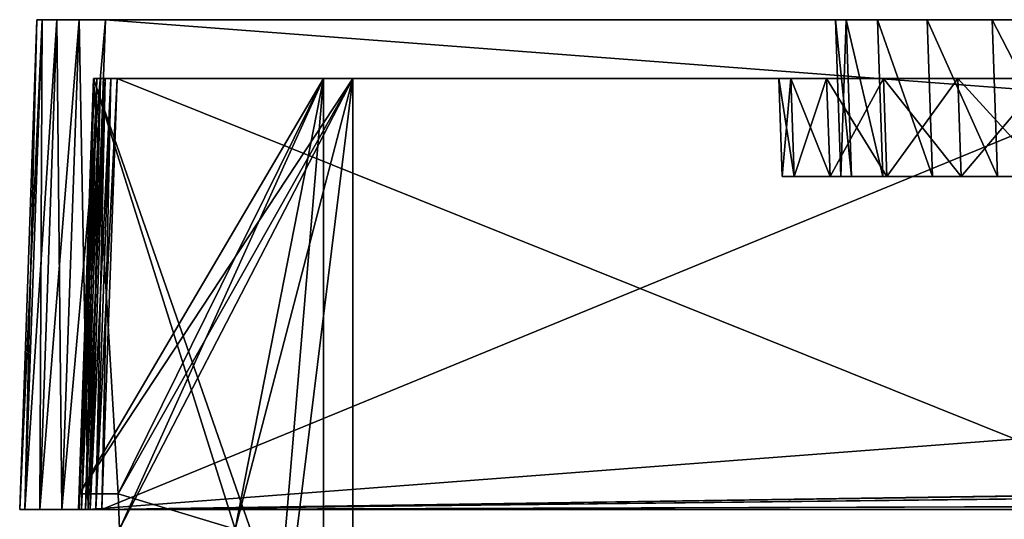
# Model space of a CAD drawing. Header units: millimetres. Extents: x -180 to 180, y -42 to 450.
# Tile 323 of 517: x -168 to -118, y 372 to 397. Entities that reach past the tile are written whole.
import ezdxf

# ---------------------------------------------------------------- set-up
doc = ezdxf.new("R2010")
doc.units = ezdxf.units.MM
doc.header["$LTSCALE"] = 65.185185
for name, color, linetype in [('1891', 7, 'CONTINUOUS'), ('1892', 7, 'CONTINUOUS'), ('1893', 7, 'CONTINUOUS'), ('1894', 7, 'CONTINUOUS'), ('1895', 7, 'CONTINUOUS'), ('1896', 7, 'CONTINUOUS'), ('1899', 7, 'CONTINUOUS'), ('1902', 7, 'CONTINUOUS'), ('1905', 7, 'CONTINUOUS'), ('1909', 7, 'CONTINUOUS'), ('1912', 7, 'CONTINUOUS'), ('1919', 7, 'CONTINUOUS'), ('1938', 7, 'CONTINUOUS'), ('1939', 7, 'CONTINUOUS'), ('1940', 7, 'CONTINUOUS'), ('1941', 7, 'CONTINUOUS'), ('1942', 7, 'CONTINUOUS'), ('1943', 7, 'CONTINUOUS'), ('1944', 7, 'CONTINUOUS'), ('1945', 7, 'CONTINUOUS'), ('1946', 7, 'CONTINUOUS'), ('1947', 7, 'CONTINUOUS'), ('1948', 7, 'CONTINUOUS'), ('1949', 7, 'CONTINUOUS'), ('1950', 7, 'CONTINUOUS'), ('1956', 7, 'CONTINUOUS'), ('1957', 7, 'CONTINUOUS'), ('1958', 7, 'CONTINUOUS'), ('1959', 7, 'CONTINUOUS'), ('1960', 7, 'CONTINUOUS'), ('1961', 7, 'CONTINUOUS'), ('1962', 7, 'CONTINUOUS'), ('1963', 7, 'CONTINUOUS'), ('1964', 7, 'CONTINUOUS'), ('1965', 7, 'CONTINUOUS'), ('1971', 7, 'CONTINUOUS'), ('2028', 7, 'CONTINUOUS'), ('2031', 7, 'CONTINUOUS'), ('2034', 7, 'CONTINUOUS'), ('2035', 7, 'CONTINUOUS'), ('2037', 7, 'CONTINUOUS'), ('2038', 7, 'CONTINUOUS')]:
    doc.layers.add(name, color=color, linetype=linetype)

msp = doc.modelspace()

# ---------------------------------------------------------------- linework, layer by layer
at = {"layer": '1891', "linetype": 'CONTINUOUS'}
for points in [[(-168.5, 372, -8.498), (-168.5, 372, -338.502), (-168.234, 372, -339.841), (-168.5, 372, -8.498)], [(-168.234, 372, -7.159), (-168.5, 372, -8.498), (-168.234, 372, -339.841), (-168.234, 372, -7.159)], [(-167.476, 372, -6.024), (-168.234, 372, -7.159), (-167.476, 372, -340.976), (-167.476, 372, -6.024)], [(-167.476, 372, -340.976), (-168.234, 372, -7.159), (-168.234, 372, -339.841), (-167.476, 372, -340.976)], [(-166.341, 372, -5.266), (-167.476, 372, -6.024), (-166.341, 372, -341.734), (-166.341, 372, -5.266)], [(-166.341, 372, -341.734), (-167.476, 372, -6.024), (-167.476, 372, -340.976), (-166.341, 372, -341.734)], [(-165.002, 372, -5), (-166.341, 372, -5.266), (-165.149, 372, -8.351), (-165.002, 372, -5)], [(-166.341, 372, -5.266), (-166.341, 372, -341.734), (-165.5, 372, -337.801), (-166.341, 372, -5.266)], [(-165.149, 372, -8.351), (-166.341, 372, -5.266), (-165.339, 372, -8.599), (-165.149, 372, -8.351)], [(-165.339, 372, -8.599), (-166.341, 372, -5.266), (-165.459, 372, -8.888), (-165.339, 372, -8.599)], [(-165.459, 372, -8.888), (-166.341, 372, -5.266), (-165.5, 372, -9.199), (-165.459, 372, -8.888)], [(-165.5, 372, -9.199), (-166.341, 372, -5.266), (-165.5, 372, -337.801), (-165.5, 372, -9.199)], [(-166.341, 372, -341.734), (-165.002, 372, -342), (-165.5, 372, -337.801), (-166.341, 372, -341.734)], [(-165.5, 372, -337.801), (-165.002, 372, -342), (-165.459, 372, -338.111), (-165.5, 372, -337.801)], [(-165.459, 372, -338.111), (-165.002, 372, -342), (-165.339, 372, -338.401), (-165.459, 372, -338.111)], [(-165.339, 372, -338.401), (-165.002, 372, -342), (-165.149, 372, -338.649), (-165.339, 372, -338.401)], [(-164.901, 372, -8.161), (-165.002, 372, -5), (-165.149, 372, -8.351), (-164.901, 372, -8.161)], [(-165.149, 372, -338.649), (-165.002, 372, -342), (-164.901, 372, -338.839), (-165.149, 372, -338.649)], [(165.002, 372, -5), (-165.002, 372, -5), (164.301, 372, -8), (165.002, 372, -5)], [(164.301, 372, -8), (-165.002, 372, -5), (-164.301, 372, -8), (164.301, 372, -8)], [(-164.301, 372, -8), (-165.002, 372, -5), (-164.612, 372, -8.041), (-164.301, 372, -8)], [(-164.612, 372, -8.041), (-165.002, 372, -5), (-164.901, 372, -8.161), (-164.612, 372, -8.041)], [(-165.002, 372, -342), (165.002, 372, -342), (-164.301, 372, -339), (-165.002, 372, -342)], [(-164.901, 372, -338.839), (-165.002, 372, -342), (-164.611, 372, -338.959), (-164.901, 372, -338.839)], [(-164.611, 372, -338.959), (-165.002, 372, -342), (-164.301, 372, -339), (-164.611, 372, -338.959)], [(-164.301, 372, -339), (165.002, 372, -342), (164.301, 372, -339), (-164.301, 372, -339)]]:
    msp.add_3dface(points, dxfattribs=at)
at = {"layer": '1892', "linetype": 'CONTINUOUS'}
for points in [[(-168.5, 372, -338.502), (-168.5, 372, -8.498), (-167.627, 397, -337.629), (-168.5, 372, -338.502)], [(-167.627, 397, -337.629), (-168.5, 372, -8.498), (-167.627, 397, -9.371), (-167.627, 397, -337.629)]]:
    msp.add_3dface(points, dxfattribs=at)
at = {"layer": '1893', "linetype": 'CONTINUOUS'}
for points in [[(-167.627, 397, -337.629), (-167.627, 397, -9.371), (-167.361, 397, -8.032), (-167.627, 397, -337.629)], [(-167.627, 397, -337.629), (-167.361, 397, -8.032), (-167.361, 397, -338.968), (-167.627, 397, -337.629)], [(-167.361, 397, -8.032), (-166.603, 397, -6.897), (-167.361, 397, -338.968), (-167.361, 397, -8.032)], [(-167.361, 397, -338.968), (-166.603, 397, -6.897), (-166.603, 397, -340.103), (-167.361, 397, -338.968)], [(-166.603, 397, -6.897), (-165.468, 397, -6.139), (-166.603, 397, -340.103), (-166.603, 397, -6.897)], [(-166.603, 397, -340.103), (-165.468, 397, -6.139), (-165.468, 397, -340.861), (-166.603, 397, -340.103)], [(-165.468, 397, -6.139), (-164.129, 397, -5.873), (-165.468, 397, -340.861), (-165.468, 397, -6.139)], [(-165.468, 397, -340.861), (-164.129, 397, -5.873), (-164.129, 397, -341.127), (-165.468, 397, -340.861)], [(-164.129, 397, -5.873), (164.129, 397, -5.873), (-115.022, 397, -47.171), (-164.129, 397, -5.873)], [(-164.129, 397, -341.127), (-164.129, 397, -5.873), (-126.329, 397, -58.477), (-164.129, 397, -341.127)], [(-126.329, 397, -58.477), (-164.129, 397, -5.873), (-124.731, 397, -54.62), (-126.329, 397, -58.477)], [(-124.731, 397, -54.62), (-164.129, 397, -5.873), (-122.189, 397, -51.307), (-124.731, 397, -54.62)], [(-122.189, 397, -51.307), (-164.129, 397, -5.873), (-118.877, 397, -48.767), (-122.189, 397, -51.307)], [(-118.877, 397, -48.767), (-164.129, 397, -5.873), (-115.022, 397, -47.171), (-118.877, 397, -48.767)], [(164.129, 397, -341.127), (-164.129, 397, -341.127), (115.022, 397, -299.829), (164.129, 397, -341.127)], [(-126.873, 397, -62.617), (-164.129, 397, -341.127), (-126.329, 397, -58.477), (-126.873, 397, -62.617)], [(-164.129, 397, -341.127), (-126.873, 397, -62.617), (-126.873, 397, -284.383), (-164.129, 397, -341.127)], [(115.022, 397, -299.829), (-164.129, 397, -341.127), (110.883, 397, -300.373), (115.022, 397, -299.829)], [(110.883, 397, -300.373), (-164.129, 397, -341.127), (-110.883, 397, -300.373), (110.883, 397, -300.373)], [(-110.883, 397, -300.373), (-164.129, 397, -341.127), (-115.023, 397, -299.828), (-110.883, 397, -300.373)], [(-115.023, 397, -299.828), (-164.129, 397, -341.127), (-118.878, 397, -298.232), (-115.023, 397, -299.828)], [(-118.878, 397, -298.232), (-164.129, 397, -341.127), (-122.189, 397, -295.693), (-118.878, 397, -298.232)], [(-122.189, 397, -295.693), (-164.129, 397, -341.127), (-124.73, 397, -292.382), (-122.189, 397, -295.693)], [(-124.73, 397, -292.382), (-164.129, 397, -341.127), (-126.328, 397, -288.524), (-124.73, 397, -292.382)], [(-126.328, 397, -288.524), (-164.129, 397, -341.127), (-126.873, 397, -284.383), (-126.328, 397, -288.524)]]:
    msp.add_3dface(points, dxfattribs=at)
at = {"layer": '1894', "linetype": 'CONTINUOUS'}
for points in [[(-126.873, 397, -284.383), (-126.873, 397, -62.617), (-126.594, 389, -284.103), (-126.873, 397, -284.383)], [(-126.873, 397, -62.617), (-126.594, 389, -62.897), (-126.594, 389, -284.103), (-126.873, 397, -62.617)]]:
    msp.add_3dface(points, dxfattribs=at)
at = {"layer": '1895', "linetype": 'CONTINUOUS'}
for points in [[(-129.594, 389, -62.195), (-129.594, 389, -284.805), (-128.971, 389, -289.538), (-129.594, 389, -62.195)], [(-128.971, 389, -57.46), (-129.594, 389, -62.195), (-128.971, 389, -289.538), (-128.971, 389, -57.46)], [(-127.145, 389, -53.051), (-128.971, 389, -57.46), (-127.146, 389, -293.947), (-127.145, 389, -53.051)], [(-127.146, 389, -293.947), (-128.971, 389, -57.46), (-128.971, 389, -289.538), (-127.146, 389, -293.947)], [(-126.594, 389, -284.103), (-127.145, 389, -53.051), (-127.146, 389, -293.947), (-126.594, 389, -284.103)], [(-126.594, 389, -284.103), (-127.146, 389, -293.947), (-126.049, 389, -288.244), (-126.594, 389, -284.103)], [(-127.146, 389, -293.947), (-124.241, 389, -297.735), (-126.049, 389, -288.244), (-127.146, 389, -293.947)], [(-126.594, 389, -284.103), (-126.594, 389, -62.897), (-127.145, 389, -53.051), (-126.594, 389, -284.103)], [(-127.145, 389, -53.051), (-126.594, 389, -62.897), (-126.049, 389, -58.757), (-127.145, 389, -53.051)], [(-124.241, 389, -49.264), (-127.145, 389, -53.051), (-124.453, 389, -54.902), (-124.241, 389, -49.264)], [(-124.453, 389, -54.902), (-127.145, 389, -53.051), (-126.049, 389, -58.757), (-124.453, 389, -54.902)], [(-126.049, 389, -288.244), (-124.241, 389, -297.735), (-124.453, 389, -292.099), (-126.049, 389, -288.244)], [(-121.913, 389, -51.591), (-124.241, 389, -49.264), (-124.453, 389, -54.902), (-121.913, 389, -51.591)], [(-124.453, 389, -292.099), (-124.241, 389, -297.735), (-121.913, 389, -295.409), (-124.453, 389, -292.099)], [(-120.454, 389, -46.358), (-124.241, 389, -49.264), (-121.913, 389, -51.591), (-120.454, 389, -46.358)], [(-124.241, 389, -297.735), (-120.452, 389, -300.643), (-121.913, 389, -295.409), (-124.241, 389, -297.735)], [(-118.601, 389, -49.049), (-120.454, 389, -46.358), (-121.913, 389, -51.591), (-118.601, 389, -49.049)], [(-121.913, 389, -295.409), (-120.452, 389, -300.643), (-118.602, 389, -297.951), (-121.913, 389, -295.409)], [(-116.041, 389, -44.53), (-120.454, 389, -46.358), (-118.601, 389, -49.049), (-116.041, 389, -44.53)], [(-120.452, 389, -300.643), (-116.039, 389, -302.471), (-118.602, 389, -297.951), (-120.452, 389, -300.643)], [(-118.602, 389, -297.951), (-116.039, 389, -302.471), (-114.744, 389, -299.549), (-118.602, 389, -297.951)], [(-114.743, 389, -47.451), (-116.041, 389, -44.53), (-118.601, 389, -49.049), (-114.743, 389, -47.451)]]:
    msp.add_3dface(points, dxfattribs=at)
at = {"layer": '1896', "linetype": 'CONTINUOUS'}
for points in [[(-129.594, 389, -284.805), (-129.594, 389, -62.195), (-129.768, 394, -284.979), (-129.594, 389, -284.805)], [(-129.594, 389, -62.195), (-129.768, 394, -62.021), (-129.768, 394, -284.979), (-129.594, 389, -62.195)]]:
    msp.add_3dface(points, dxfattribs=at)
at = {"layer": '1899', "linetype": 'CONTINUOUS'}
for points in [[(-153, 394, -77.75), (-153, 394, -64.25), (-164.732, 394, -77.75), (-153, 394, -77.75)], [(-164.732, 394, -77.75), (-153, 394, -64.25), (-164.732, 394, -64.25), (-164.732, 394, -77.75)]]:
    msp.add_3dface(points, dxfattribs=at)
at = {"layer": '1902', "linetype": 'CONTINUOUS'}
for points in [[(-164.732, 394, -282.75), (-153, 394, -282.75), (-153, 394, -269.25), (-164.732, 394, -282.75)], [(-164.732, 394, -269.25), (-164.732, 394, -282.75), (-153, 394, -269.25), (-164.732, 394, -269.25)]]:
    msp.add_3dface(points, dxfattribs=at)
at = {"layer": '1905', "linetype": 'CONTINUOUS'}
for points in [[(-164.732, 394, -267.75), (-129.768, 394, -62.021), (-151.5, 394, -79.25), (-164.732, 394, -267.75)], [(-129.768, 394, -62.021), (-164.732, 394, -267.75), (-151.5, 394, -267.75), (-129.768, 394, -62.021)], [(-151.5, 394, -62.75), (-129.768, 394, -62.021), (-164.732, 394, -62.75), (-151.5, 394, -62.75)], [(-164.732, 394, -62.75), (-129.768, 394, -62.021), (-129.146, 394, -57.287), (-164.732, 394, -62.75)], [(-164.732, 394, -337.032), (-129.768, 394, -284.979), (-151.5, 394, -284.25), (-164.732, 394, -337.032)], [(-129.768, 394, -284.979), (-164.732, 394, -337.032), (-129.145, 394, -289.715), (-129.768, 394, -284.979)], [(-164.732, 394, -79.25), (-164.732, 394, -267.75), (-151.5, 394, -79.25), (-164.732, 394, -79.25)], [(-164.732, 394, -9.968), (-164.732, 394, -62.75), (-110.75, 394, -22), (-164.732, 394, -9.968)], [(-110.75, 394, -22), (-164.732, 394, -62.75), (-94.25, 394, -22), (-110.75, 394, -22)], [(-94.25, 394, -22), (-164.732, 394, -62.75), (-116.214, 394, -44.354), (-94.25, 394, -22)], [(-116.214, 394, -44.354), (-164.732, 394, -62.75), (-120.627, 394, -46.182), (-116.214, 394, -44.354)], [(-120.627, 394, -46.182), (-164.732, 394, -62.75), (-124.415, 394, -49.09), (-120.627, 394, -46.182)], [(-124.415, 394, -49.09), (-164.732, 394, -62.75), (-127.321, 394, -52.878), (-124.415, 394, -49.09)], [(-127.321, 394, -52.878), (-164.732, 394, -62.75), (-129.146, 394, -57.287), (-127.321, 394, -52.878)], [(-164.691, 394, -9.657), (-164.732, 394, -9.968), (-110.75, 394, -8.768), (-164.691, 394, -9.657)], [(-110.75, 394, -8.768), (-164.732, 394, -9.968), (-110.75, 394, -22), (-110.75, 394, -8.768)], [(-164.691, 394, -337.343), (-110.75, 394, -325), (-164.732, 394, -337.032), (-164.691, 394, -337.343)], [(-164.732, 394, -337.032), (-110.75, 394, -325), (-111.479, 394, -303.268), (-164.732, 394, -337.032)], [(-164.732, 394, -284.25), (-164.732, 394, -337.032), (-151.5, 394, -284.25), (-164.732, 394, -284.25)], [(-129.145, 394, -289.715), (-164.732, 394, -337.032), (-127.32, 394, -294.124), (-129.145, 394, -289.715)], [(-127.32, 394, -294.124), (-164.732, 394, -337.032), (-124.416, 394, -297.91), (-127.32, 394, -294.124)], [(-124.416, 394, -297.91), (-164.732, 394, -337.032), (-120.629, 394, -300.817), (-124.416, 394, -297.91)], [(-120.629, 394, -300.817), (-164.732, 394, -337.032), (-116.216, 394, -302.645), (-120.629, 394, -300.817)], [(-116.216, 394, -302.645), (-164.732, 394, -337.032), (-111.479, 394, -303.268), (-116.216, 394, -302.645)], [(-164.571, 394, -9.368), (-164.691, 394, -9.657), (-110.75, 394, -8.768), (-164.571, 394, -9.368)], [(-164.571, 394, -337.632), (-110.75, 394, -325), (-164.691, 394, -337.343), (-164.571, 394, -337.632)], [(-164.381, 394, -9.119), (-164.571, 394, -9.368), (-110.75, 394, -8.768), (-164.381, 394, -9.119)], [(-164.381, 394, -337.881), (-110.75, 394, -325), (-164.571, 394, -337.632), (-164.381, 394, -337.881)], [(-164.132, 394, -8.929), (-164.381, 394, -9.119), (-110.75, 394, -8.768), (-164.132, 394, -8.929)], [(-164.132, 394, -338.071), (-110.75, 394, -325), (-164.381, 394, -337.881), (-164.132, 394, -338.071)], [(-163.843, 394, -8.809), (-164.132, 394, -8.929), (-110.75, 394, -8.768), (-163.843, 394, -8.809)], [(-163.843, 394, -338.191), (-110.75, 394, -325), (-164.132, 394, -338.071), (-163.843, 394, -338.191)], [(-163.532, 394, -8.768), (-163.843, 394, -8.809), (-110.75, 394, -8.768), (-163.532, 394, -8.768)], [(-163.532, 394, -338.232), (-110.75, 394, -325), (-163.843, 394, -338.191), (-163.532, 394, -338.232)], [(-110.75, 394, -338.232), (-110.75, 394, -325), (-163.532, 394, -338.232), (-110.75, 394, -338.232)], [(-129.768, 394, -284.979), (-129.768, 394, -62.021), (-151.5, 394, -284.25), (-129.768, 394, -284.979)], [(-151.5, 394, -79.25), (-129.768, 394, -62.021), (-151.5, 394, -62.75), (-151.5, 394, -79.25)], [(-151.5, 394, -284.25), (-129.768, 394, -62.021), (-151.5, 394, -267.75), (-151.5, 394, -284.25)]]:
    msp.add_3dface(points, dxfattribs=at)
at = {"layer": '1909', "linetype": 'CONTINUOUS'}
for points in [[(-129.594, 389, -62.195), (-128.971, 389, -57.46), (-129.768, 394, -62.021), (-129.594, 389, -62.195)], [(-129.768, 394, -62.021), (-128.971, 389, -57.46), (-129.146, 394, -57.287), (-129.768, 394, -62.021)], [(-128.971, 389, -57.46), (-127.321, 394, -52.878), (-129.146, 394, -57.287), (-128.971, 389, -57.46)], [(-128.971, 389, -57.46), (-127.145, 389, -53.051), (-127.321, 394, -52.878), (-128.971, 389, -57.46)], [(-127.145, 389, -53.051), (-124.241, 389, -49.264), (-127.321, 394, -52.878), (-127.145, 389, -53.051)], [(-124.241, 389, -49.264), (-124.415, 394, -49.09), (-127.321, 394, -52.878), (-124.241, 389, -49.264)], [(-124.241, 389, -49.264), (-120.454, 389, -46.358), (-124.415, 394, -49.09), (-124.241, 389, -49.264)], [(-120.454, 389, -46.358), (-120.627, 394, -46.182), (-124.415, 394, -49.09), (-120.454, 389, -46.358)], [(-120.454, 389, -46.358), (-116.041, 389, -44.53), (-120.627, 394, -46.182), (-120.454, 389, -46.358)], [(-116.041, 389, -44.53), (-116.214, 394, -44.354), (-120.627, 394, -46.182), (-116.041, 389, -44.53)]]:
    msp.add_3dface(points, dxfattribs=at)
at = {"layer": '1912', "linetype": 'CONTINUOUS'}
for points in [[(-129.594, 389, -284.805), (-129.768, 394, -284.979), (-129.145, 394, -289.715), (-129.594, 389, -284.805)], [(-128.971, 389, -289.538), (-129.594, 389, -284.805), (-129.145, 394, -289.715), (-128.971, 389, -289.538)], [(-127.146, 389, -293.947), (-128.971, 389, -289.538), (-129.145, 394, -289.715), (-127.146, 389, -293.947)], [(-127.146, 389, -293.947), (-129.145, 394, -289.715), (-127.32, 394, -294.124), (-127.146, 389, -293.947)], [(-127.146, 389, -293.947), (-127.32, 394, -294.124), (-124.416, 394, -297.91), (-127.146, 389, -293.947)], [(-124.241, 389, -297.735), (-127.146, 389, -293.947), (-124.416, 394, -297.91), (-124.241, 389, -297.735)], [(-124.241, 389, -297.735), (-124.416, 394, -297.91), (-120.629, 394, -300.817), (-124.241, 389, -297.735)], [(-120.452, 389, -300.643), (-124.241, 389, -297.735), (-120.629, 394, -300.817), (-120.452, 389, -300.643)], [(-120.452, 389, -300.643), (-120.629, 394, -300.817), (-116.216, 394, -302.645), (-120.452, 389, -300.643)], [(-116.039, 389, -302.471), (-120.452, 389, -300.643), (-116.216, 394, -302.645), (-116.039, 389, -302.471)]]:
    msp.add_3dface(points, dxfattribs=at)
at = {"layer": '1919', "linetype": 'CONTINUOUS'}
for points in [[(-164.301, 372, -8), (-163.532, 394, -8.768), (-110.75, 394, -8.768), (-164.301, 372, -8)], [(-164.301, 372, -8), (-110.75, 394, -8.768), (-110.75, 372.8, -8.028), (-164.301, 372, -8)], [(164.301, 372, -8), (-164.301, 372, -8), (110.75, 372.8, -8.028), (164.301, 372, -8)], [(-164.301, 372, -8), (109.25, 372.8, -8.028), (110.75, 372.8, -8.028), (-164.301, 372, -8)], [(109.25, 372.8, -8.028), (-164.301, 372, -8), (95.639, 372.8, -8.028), (109.25, 372.8, -8.028)], [(95.639, 372.8, -8.028), (-164.301, 372, -8), (94.361, 372.8, -8.028), (95.639, 372.8, -8.028)], [(94.361, 372.8, -8.028), (-164.301, 372, -8), (-94.361, 372.8, -8.028), (94.361, 372.8, -8.028)], [(-94.361, 372.8, -8.028), (-164.301, 372, -8), (-95.639, 372.8, -8.028), (-94.361, 372.8, -8.028)], [(-95.639, 372.8, -8.028), (-164.301, 372, -8), (-109.25, 372.8, -8.028), (-95.639, 372.8, -8.028)], [(-109.25, 372.8, -8.028), (-164.301, 372, -8), (-110.75, 372.8, -8.028), (-109.25, 372.8, -8.028)]]:
    msp.add_3dface(points, dxfattribs=at)
at = {"layer": '1938', "linetype": 'CONTINUOUS'}
for points in [[(-163.532, 394, -338.232), (-164.301, 372, -339), (-110.75, 372.8, -338.972), (-163.532, 394, -338.232)], [(-110.75, 394, -338.232), (-163.532, 394, -338.232), (-110.75, 372.8, -338.972), (-110.75, 394, -338.232)], [(-164.301, 372, -339), (164.301, 372, -339), (-110.75, 372.8, -338.972), (-164.301, 372, -339)]]:
    msp.add_3dface(points, dxfattribs=at)
at = {"layer": '1939', "linetype": 'CONTINUOUS'}
for points in [[(-165.5, 372, -337.801), (-165.459, 372, -338.111), (-164.732, 394, -337.032), (-165.5, 372, -337.801)], [(-165.459, 372, -338.111), (-165.339, 372, -338.401), (-164.691, 394, -337.343), (-165.459, 372, -338.111)], [(-165.459, 372, -338.111), (-164.691, 394, -337.343), (-164.732, 394, -337.032), (-165.459, 372, -338.111)], [(-165.339, 372, -338.401), (-165.149, 372, -338.649), (-164.571, 394, -337.632), (-165.339, 372, -338.401)], [(-165.339, 372, -338.401), (-164.571, 394, -337.632), (-164.691, 394, -337.343), (-165.339, 372, -338.401)], [(-165.149, 372, -338.649), (-164.901, 372, -338.839), (-164.381, 394, -337.881), (-165.149, 372, -338.649)], [(-165.149, 372, -338.649), (-164.381, 394, -337.881), (-164.571, 394, -337.632), (-165.149, 372, -338.649)], [(-164.901, 372, -338.839), (-164.611, 372, -338.959), (-164.132, 394, -338.071), (-164.901, 372, -338.839)], [(-164.901, 372, -338.839), (-164.132, 394, -338.071), (-164.381, 394, -337.881), (-164.901, 372, -338.839)], [(-164.611, 372, -338.959), (-164.301, 372, -339), (-163.843, 394, -338.191), (-164.611, 372, -338.959)], [(-164.611, 372, -338.959), (-163.843, 394, -338.191), (-164.132, 394, -338.071), (-164.611, 372, -338.959)], [(-164.301, 372, -339), (-163.532, 394, -338.232), (-163.843, 394, -338.191), (-164.301, 372, -339)]]:
    msp.add_3dface(points, dxfattribs=at)
at = {"layer": '1940', "linetype": 'CONTINUOUS'}
for points in [[(-164.732, 394, -9.968), (-165.5, 372, -9.199), (-165.472, 372.8, -62.861), (-164.732, 394, -9.968)], [(-165.5, 372, -337.801), (-164.732, 394, -337.032), (-164.732, 394, -284.25), (-165.5, 372, -337.801)], [(-165.5, 372, -337.801), (-164.732, 394, -284.25), (-165.472, 372.8, -284.139), (-165.5, 372, -337.801)], [(-164.732, 394, -77.75), (-164.732, 394, -64.25), (-165.472, 372.8, -77.75), (-164.732, 394, -77.75)], [(-164.732, 394, -64.25), (-165.472, 372.8, -64.139), (-165.472, 372.8, -77.75), (-164.732, 394, -64.25)], [(-164.732, 394, -282.75), (-164.732, 394, -269.25), (-165.472, 372.8, -282.861), (-164.732, 394, -282.75)], [(-164.732, 394, -269.25), (-165.472, 372.8, -269.25), (-165.472, 372.8, -282.861), (-164.732, 394, -269.25)], [(-164.732, 394, -267.75), (-164.732, 394, -79.25), (-165.472, 372.8, -267.75), (-164.732, 394, -267.75)], [(-164.732, 394, -79.25), (-165.472, 372.8, -79.25), (-165.472, 372.8, -267.75), (-164.732, 394, -79.25)], [(-164.732, 394, -62.75), (-164.732, 394, -9.968), (-165.472, 372.8, -62.861), (-164.732, 394, -62.75)], [(-165.5, 372, -9.199), (-165.5, 372, -337.801), (-165.472, 372.8, -62.861), (-165.5, 372, -9.199)], [(-165.472, 372.8, -62.861), (-165.5, 372, -337.801), (-165.472, 372.8, -64.139), (-165.472, 372.8, -62.861)], [(-165.472, 372.8, -64.139), (-165.5, 372, -337.801), (-165.472, 372.8, -77.75), (-165.472, 372.8, -64.139)], [(-165.472, 372.8, -77.75), (-165.5, 372, -337.801), (-165.472, 372.8, -79.25), (-165.472, 372.8, -77.75)], [(-165.472, 372.8, -79.25), (-165.5, 372, -337.801), (-165.472, 372.8, -267.75), (-165.472, 372.8, -79.25)], [(-165.472, 372.8, -267.75), (-165.5, 372, -337.801), (-165.472, 372.8, -269.25), (-165.472, 372.8, -267.75)], [(-165.472, 372.8, -269.25), (-165.5, 372, -337.801), (-165.472, 372.8, -282.861), (-165.472, 372.8, -269.25)], [(-165.472, 372.8, -282.861), (-165.5, 372, -337.801), (-165.472, 372.8, -284.139), (-165.472, 372.8, -282.861)]]:
    msp.add_3dface(points, dxfattribs=at)
at = {"layer": '1941', "linetype": 'CONTINUOUS'}
for points in [[(-165.459, 372, -8.888), (-165.5, 372, -9.199), (-164.691, 394, -9.657), (-165.459, 372, -8.888)], [(-165.5, 372, -9.199), (-164.732, 394, -9.968), (-164.691, 394, -9.657), (-165.5, 372, -9.199)], [(-165.339, 372, -8.599), (-165.459, 372, -8.888), (-164.571, 394, -9.368), (-165.339, 372, -8.599)], [(-165.459, 372, -8.888), (-164.691, 394, -9.657), (-164.571, 394, -9.368), (-165.459, 372, -8.888)], [(-165.149, 372, -8.351), (-165.339, 372, -8.599), (-164.381, 394, -9.119), (-165.149, 372, -8.351)], [(-165.339, 372, -8.599), (-164.571, 394, -9.368), (-164.381, 394, -9.119), (-165.339, 372, -8.599)], [(-164.901, 372, -8.161), (-165.149, 372, -8.351), (-164.132, 394, -8.929), (-164.901, 372, -8.161)], [(-165.149, 372, -8.351), (-164.381, 394, -9.119), (-164.132, 394, -8.929), (-165.149, 372, -8.351)], [(-164.612, 372, -8.041), (-164.901, 372, -8.161), (-163.843, 394, -8.809), (-164.612, 372, -8.041)], [(-164.901, 372, -8.161), (-164.132, 394, -8.929), (-163.843, 394, -8.809), (-164.901, 372, -8.161)], [(-164.301, 372, -8), (-164.612, 372, -8.041), (-163.532, 394, -8.768), (-164.301, 372, -8)], [(-164.612, 372, -8.041), (-163.843, 394, -8.809), (-163.532, 394, -8.768), (-164.612, 372, -8.041)]]:
    msp.add_3dface(points, dxfattribs=at)
at = {"layer": '1942', "linetype": 'CONTINUOUS'}
for points in [[(-151.5, 394, -62.75), (-164.732, 394, -62.75), (-165.472, 372.8, -62.861), (-151.5, 394, -62.75)], [(-151.5, 394, -62.75), (-165.472, 372.8, -62.861), (-163.472, 372.8, -62.861), (-151.5, 394, -62.75)], [(-163.409, 371, -62.87), (-151.5, 394, -62.75), (-163.472, 372.8, -62.861), (-163.409, 371, -62.87)], [(-157.5, 371, -62.87), (-151.5, 394, -62.75), (-163.409, 371, -62.87), (-157.5, 371, -62.87)], [(-156.188, 356, -62.949), (-151.5, 394, -62.75), (-157.5, 371, -62.87), (-156.188, 356, -62.949)], [(-151.5, 356, -62.949), (-151.5, 394, -62.75), (-156.188, 356, -62.949), (-151.5, 356, -62.949)]]:
    msp.add_3dface(points, dxfattribs=at)
at = {"layer": '1943', "linetype": 'CONTINUOUS'}
for points in [[(-151.5, 394, -79.25), (-151.5, 394, -62.75), (-151.5, 356, -62.949), (-151.5, 394, -79.25)], [(-151.5, 394, -79.25), (-151.5, 356, -62.949), (-151.5, 356, -79.25), (-151.5, 394, -79.25)]]:
    msp.add_3dface(points, dxfattribs=at)
at = {"layer": '1944', "linetype": 'CONTINUOUS'}
for points in [[(-165.472, 372.8, -79.25), (-164.732, 394, -79.25), (-163.472, 372.8, -79.25), (-165.472, 372.8, -79.25)], [(-164.732, 394, -79.25), (-151.5, 394, -79.25), (-151.5, 356, -79.25), (-164.732, 394, -79.25)], [(-164.732, 394, -79.25), (-151.5, 356, -79.25), (-157.5, 371, -79.25), (-164.732, 394, -79.25)], [(-163.472, 372.8, -79.25), (-164.732, 394, -79.25), (-157.5, 371, -79.25), (-163.472, 372.8, -79.25)], [(-163.409, 371, -79.25), (-163.472, 372.8, -79.25), (-157.5, 371, -79.25), (-163.409, 371, -79.25)]]:
    msp.add_3dface(points, dxfattribs=at)
at = {"layer": '1945', "linetype": 'CONTINUOUS'}
for points in [[(-165.472, 372.8, -77.75), (-165.472, 372.8, -79.25), (-163.472, 372.8, -79.25), (-165.472, 372.8, -77.75)], [(-165.472, 372.8, -77.75), (-163.472, 372.8, -79.25), (-163.472, 372.8, -77.75), (-165.472, 372.8, -77.75)]]:
    msp.add_3dface(points, dxfattribs=at)
at = {"layer": '1946', "linetype": 'CONTINUOUS'}
for points in [[(-153, 394, -77.75), (-164.732, 394, -77.75), (-165.472, 372.8, -77.75), (-153, 394, -77.75)], [(-153, 394, -77.75), (-165.472, 372.8, -77.75), (-163.472, 372.8, -77.75), (-153, 394, -77.75)], [(-153, 394, -77.75), (-163.472, 372.8, -77.75), (-163.409, 371, -77.75), (-153, 394, -77.75)], [(-157.5, 371, -77.75), (-153, 394, -77.75), (-163.409, 371, -77.75), (-157.5, 371, -77.75)], [(-156.188, 356, -77.75), (-153, 394, -77.75), (-157.5, 371, -77.75), (-156.188, 356, -77.75)], [(-153, 356, -77.75), (-153, 394, -77.75), (-156.188, 356, -77.75), (-153, 356, -77.75)]]:
    msp.add_3dface(points, dxfattribs=at)
at = {"layer": '1947', "linetype": 'CONTINUOUS'}
for points in [[(-153, 394, -64.25), (-153, 394, -77.75), (-153, 356, -77.75), (-153, 394, -64.25)], [(-153, 394, -64.25), (-153, 356, -77.75), (-153, 356, -64.051), (-153, 394, -64.25)]]:
    msp.add_3dface(points, dxfattribs=at)
at = {"layer": '1948', "linetype": 'CONTINUOUS'}
for points in [[(-165.472, 372.8, -64.139), (-164.732, 394, -64.25), (-163.472, 372.8, -64.139), (-165.472, 372.8, -64.139)], [(-164.732, 394, -64.25), (-153, 394, -64.25), (-157.5, 371, -64.13), (-164.732, 394, -64.25)], [(-163.472, 372.8, -64.139), (-164.732, 394, -64.25), (-157.5, 371, -64.13), (-163.472, 372.8, -64.139)], [(-153, 394, -64.25), (-153, 356, -64.051), (-157.5, 371, -64.13), (-153, 394, -64.25)], [(-163.409, 371, -64.13), (-163.472, 372.8, -64.139), (-157.5, 371, -64.13), (-163.409, 371, -64.13)]]:
    msp.add_3dface(points, dxfattribs=at)
at = {"layer": '1949', "linetype": 'CONTINUOUS'}
for points in [[(-165.472, 372.8, -62.861), (-165.472, 372.8, -64.139), (-163.472, 372.8, -64.139), (-165.472, 372.8, -62.861)], [(-163.472, 372.8, -62.861), (-165.472, 372.8, -62.861), (-163.472, 372.8, -64.139), (-163.472, 372.8, -62.861)]]:
    msp.add_3dface(points, dxfattribs=at)
at = {"layer": '1950', "linetype": 'CONTINUOUS'}
for points in [[(-163.409, 371, -62.87), (-163.472, 372.8, -62.861), (-163.409, 371, -64.13), (-163.409, 371, -62.87)], [(-163.472, 372.8, -62.861), (-163.472, 372.8, -64.139), (-163.409, 371, -64.13), (-163.472, 372.8, -62.861)]]:
    msp.add_3dface(points, dxfattribs=at)
at = {"layer": '1956', "linetype": 'CONTINUOUS'}
for points in [[(-163.472, 372.8, -79.25), (-163.409, 371, -79.25), (-163.472, 372.8, -77.75), (-163.472, 372.8, -79.25)], [(-163.472, 372.8, -77.75), (-163.409, 371, -79.25), (-163.409, 371, -77.75), (-163.472, 372.8, -77.75)]]:
    msp.add_3dface(points, dxfattribs=at)
at = {"layer": '1957', "linetype": 'CONTINUOUS'}
for points in [[(-151.5, 394, -267.75), (-164.732, 394, -267.75), (-165.472, 372.8, -267.75), (-151.5, 394, -267.75)], [(-151.5, 394, -267.75), (-165.472, 372.8, -267.75), (-163.472, 372.8, -267.75), (-151.5, 394, -267.75)], [(-163.409, 371, -267.75), (-151.5, 394, -267.75), (-163.472, 372.8, -267.75), (-163.409, 371, -267.75)], [(-157.5, 371, -267.75), (-151.5, 394, -267.75), (-163.409, 371, -267.75), (-157.5, 371, -267.75)], [(-156.188, 356, -267.75), (-151.5, 394, -267.75), (-157.5, 371, -267.75), (-156.188, 356, -267.75)], [(-151.5, 356, -267.75), (-151.5, 394, -267.75), (-156.188, 356, -267.75), (-151.5, 356, -267.75)]]:
    msp.add_3dface(points, dxfattribs=at)
at = {"layer": '1958', "linetype": 'CONTINUOUS'}
for points in [[(-151.5, 394, -284.25), (-151.5, 394, -267.75), (-151.5, 356, -267.75), (-151.5, 394, -284.25)], [(-151.5, 394, -284.25), (-151.5, 356, -267.75), (-151.5, 356, -284.051), (-151.5, 394, -284.25)]]:
    msp.add_3dface(points, dxfattribs=at)
at = {"layer": '1959', "linetype": 'CONTINUOUS'}
for points in [[(-165.472, 372.8, -284.139), (-164.732, 394, -284.25), (-163.472, 372.8, -284.139), (-165.472, 372.8, -284.139)], [(-164.732, 394, -284.25), (-151.5, 394, -284.25), (-151.5, 356, -284.051), (-164.732, 394, -284.25)], [(-164.732, 394, -284.25), (-151.5, 356, -284.051), (-157.5, 371, -284.13), (-164.732, 394, -284.25)], [(-163.472, 372.8, -284.139), (-164.732, 394, -284.25), (-157.5, 371, -284.13), (-163.472, 372.8, -284.139)], [(-163.409, 371, -284.13), (-163.472, 372.8, -284.139), (-157.5, 371, -284.13), (-163.409, 371, -284.13)]]:
    msp.add_3dface(points, dxfattribs=at)
at = {"layer": '1960', "linetype": 'CONTINUOUS'}
for points in [[(-165.472, 372.8, -282.861), (-165.472, 372.8, -284.139), (-163.472, 372.8, -284.139), (-165.472, 372.8, -282.861)], [(-165.472, 372.8, -282.861), (-163.472, 372.8, -284.139), (-163.472, 372.8, -282.861), (-165.472, 372.8, -282.861)]]:
    msp.add_3dface(points, dxfattribs=at)
at = {"layer": '1961', "linetype": 'CONTINUOUS'}
for points in [[(-153, 394, -282.75), (-164.732, 394, -282.75), (-165.472, 372.8, -282.861), (-153, 394, -282.75)], [(-153, 394, -282.75), (-165.472, 372.8, -282.861), (-163.472, 372.8, -282.861), (-153, 394, -282.75)], [(-153, 394, -282.75), (-163.472, 372.8, -282.861), (-163.409, 371, -282.87), (-153, 394, -282.75)], [(-157.5, 371, -282.87), (-153, 394, -282.75), (-163.409, 371, -282.87), (-157.5, 371, -282.87)], [(-156.188, 356, -282.949), (-153, 394, -282.75), (-157.5, 371, -282.87), (-156.188, 356, -282.949)], [(-153, 356, -282.949), (-153, 394, -282.75), (-156.188, 356, -282.949), (-153, 356, -282.949)]]:
    msp.add_3dface(points, dxfattribs=at)
at = {"layer": '1962', "linetype": 'CONTINUOUS'}
for points in [[(-153, 394, -269.25), (-153, 394, -282.75), (-153, 356, -282.949), (-153, 394, -269.25)], [(-153, 394, -269.25), (-153, 356, -282.949), (-153, 356, -269.25), (-153, 394, -269.25)]]:
    msp.add_3dface(points, dxfattribs=at)
at = {"layer": '1963', "linetype": 'CONTINUOUS'}
for points in [[(-165.472, 372.8, -269.25), (-164.732, 394, -269.25), (-163.472, 372.8, -269.25), (-165.472, 372.8, -269.25)], [(-164.732, 394, -269.25), (-153, 394, -269.25), (-157.5, 371, -269.25), (-164.732, 394, -269.25)], [(-163.472, 372.8, -269.25), (-164.732, 394, -269.25), (-157.5, 371, -269.25), (-163.472, 372.8, -269.25)], [(-153, 394, -269.25), (-153, 356, -269.25), (-157.5, 371, -269.25), (-153, 394, -269.25)], [(-163.409, 371, -269.25), (-163.472, 372.8, -269.25), (-157.5, 371, -269.25), (-163.409, 371, -269.25)]]:
    msp.add_3dface(points, dxfattribs=at)
at = {"layer": '1964', "linetype": 'CONTINUOUS'}
for points in [[(-165.472, 372.8, -267.75), (-165.472, 372.8, -269.25), (-163.472, 372.8, -269.25), (-165.472, 372.8, -267.75)], [(-163.472, 372.8, -267.75), (-165.472, 372.8, -267.75), (-163.472, 372.8, -269.25), (-163.472, 372.8, -267.75)]]:
    msp.add_3dface(points, dxfattribs=at)
at = {"layer": '1965', "linetype": 'CONTINUOUS'}
for points in [[(-163.409, 371, -267.75), (-163.472, 372.8, -267.75), (-163.409, 371, -269.25), (-163.409, 371, -267.75)], [(-163.472, 372.8, -267.75), (-163.472, 372.8, -269.25), (-163.409, 371, -269.25), (-163.472, 372.8, -267.75)]]:
    msp.add_3dface(points, dxfattribs=at)
at = {"layer": '1971', "linetype": 'CONTINUOUS'}
for points in [[(-163.472, 372.8, -284.139), (-163.409, 371, -284.13), (-163.472, 372.8, -282.861), (-163.472, 372.8, -284.139)], [(-163.472, 372.8, -282.861), (-163.409, 371, -284.13), (-163.409, 371, -282.87), (-163.472, 372.8, -282.861)]]:
    msp.add_3dface(points, dxfattribs=at)
at = {"layer": '2028', "linetype": 'CONTINUOUS'}
for points in [[(-126.873, 397, -62.617), (-126.329, 397, -58.477), (-126.594, 389, -62.897), (-126.873, 397, -62.617)], [(-126.594, 389, -62.897), (-126.329, 397, -58.477), (-126.049, 389, -58.757), (-126.594, 389, -62.897)], [(-126.329, 397, -58.477), (-124.731, 397, -54.62), (-124.453, 389, -54.902), (-126.329, 397, -58.477)], [(-126.329, 397, -58.477), (-124.453, 389, -54.902), (-126.049, 389, -58.757), (-126.329, 397, -58.477)], [(-124.731, 397, -54.62), (-122.189, 397, -51.307), (-121.913, 389, -51.591), (-124.731, 397, -54.62)], [(-124.731, 397, -54.62), (-121.913, 389, -51.591), (-124.453, 389, -54.902), (-124.731, 397, -54.62)], [(-122.189, 397, -51.307), (-118.877, 397, -48.767), (-118.601, 389, -49.049), (-122.189, 397, -51.307)], [(-122.189, 397, -51.307), (-118.601, 389, -49.049), (-121.913, 389, -51.591), (-122.189, 397, -51.307)], [(-118.877, 397, -48.767), (-115.022, 397, -47.171), (-114.743, 389, -47.451), (-118.877, 397, -48.767)], [(-118.877, 397, -48.767), (-114.743, 389, -47.451), (-118.601, 389, -49.049), (-118.877, 397, -48.767)]]:
    msp.add_3dface(points, dxfattribs=at)
at = {"layer": '2031', "linetype": 'CONTINUOUS'}
for points in [[(-126.328, 397, -288.524), (-126.873, 397, -284.383), (-126.049, 389, -288.244), (-126.328, 397, -288.524)], [(-126.873, 397, -284.383), (-126.594, 389, -284.103), (-126.049, 389, -288.244), (-126.873, 397, -284.383)], [(-124.73, 397, -292.382), (-126.328, 397, -288.524), (-124.453, 389, -292.099), (-124.73, 397, -292.382)], [(-126.328, 397, -288.524), (-126.049, 389, -288.244), (-124.453, 389, -292.099), (-126.328, 397, -288.524)], [(-122.189, 397, -295.693), (-124.73, 397, -292.382), (-121.913, 389, -295.409), (-122.189, 397, -295.693)], [(-124.73, 397, -292.382), (-124.453, 389, -292.099), (-121.913, 389, -295.409), (-124.73, 397, -292.382)], [(-118.878, 397, -298.232), (-122.189, 397, -295.693), (-118.602, 389, -297.951), (-118.878, 397, -298.232)], [(-122.189, 397, -295.693), (-121.913, 389, -295.409), (-118.602, 389, -297.951), (-122.189, 397, -295.693)], [(-115.023, 397, -299.828), (-118.878, 397, -298.232), (-114.744, 389, -299.549), (-115.023, 397, -299.828)], [(-118.878, 397, -298.232), (-118.602, 389, -297.951), (-114.744, 389, -299.549), (-118.878, 397, -298.232)]]:
    msp.add_3dface(points, dxfattribs=at)
at = {"layer": '2034', "linetype": 'CONTINUOUS'}
for points in [[(-165.002, 372, -5), (165.002, 372, -5), (-164.129, 397, -5.873), (-165.002, 372, -5)], [(165.002, 372, -5), (164.129, 397, -5.873), (-164.129, 397, -5.873), (165.002, 372, -5)]]:
    msp.add_3dface(points, dxfattribs=at)
at = {"layer": '2035', "linetype": 'CONTINUOUS'}
for points in [[(-168.5, 372, -8.498), (-168.234, 372, -7.159), (-167.627, 397, -9.371), (-168.5, 372, -8.498)], [(-168.234, 372, -7.159), (-167.476, 372, -6.024), (-167.361, 397, -8.032), (-168.234, 372, -7.159)], [(-167.627, 397, -9.371), (-168.234, 372, -7.159), (-167.361, 397, -8.032), (-167.627, 397, -9.371)], [(-167.476, 372, -6.024), (-166.341, 372, -5.266), (-166.603, 397, -6.897), (-167.476, 372, -6.024)], [(-167.476, 372, -6.024), (-166.603, 397, -6.897), (-167.361, 397, -8.032), (-167.476, 372, -6.024)], [(-166.341, 372, -5.266), (-165.468, 397, -6.139), (-166.603, 397, -6.897), (-166.341, 372, -5.266)], [(-166.341, 372, -5.266), (-165.002, 372, -5), (-165.468, 397, -6.139), (-166.341, 372, -5.266)], [(-165.002, 372, -5), (-164.129, 397, -5.873), (-165.468, 397, -6.139), (-165.002, 372, -5)]]:
    msp.add_3dface(points, dxfattribs=at)
at = {"layer": '2037', "linetype": 'CONTINUOUS'}
for points in [[(165.002, 372, -342), (-165.002, 372, -342), (164.129, 397, -341.127), (165.002, 372, -342)], [(-165.002, 372, -342), (-164.129, 397, -341.127), (164.129, 397, -341.127), (-165.002, 372, -342)]]:
    msp.add_3dface(points, dxfattribs=at)
at = {"layer": '2038', "linetype": 'CONTINUOUS'}
for points in [[(-168.234, 372, -339.841), (-168.5, 372, -338.502), (-167.361, 397, -338.968), (-168.234, 372, -339.841)], [(-168.5, 372, -338.502), (-167.627, 397, -337.629), (-167.361, 397, -338.968), (-168.5, 372, -338.502)], [(-167.476, 372, -340.976), (-168.234, 372, -339.841), (-166.603, 397, -340.103), (-167.476, 372, -340.976)], [(-168.234, 372, -339.841), (-167.361, 397, -338.968), (-166.603, 397, -340.103), (-168.234, 372, -339.841)], [(-166.341, 372, -341.734), (-167.476, 372, -340.976), (-165.468, 397, -340.861), (-166.341, 372, -341.734)], [(-167.476, 372, -340.976), (-166.603, 397, -340.103), (-165.468, 397, -340.861), (-167.476, 372, -340.976)], [(-165.002, 372, -342), (-166.341, 372, -341.734), (-164.129, 397, -341.127), (-165.002, 372, -342)], [(-166.341, 372, -341.734), (-165.468, 397, -340.861), (-164.129, 397, -341.127), (-166.341, 372, -341.734)]]:
    msp.add_3dface(points, dxfattribs=at)

doc.saveas('drawing.dxf')
